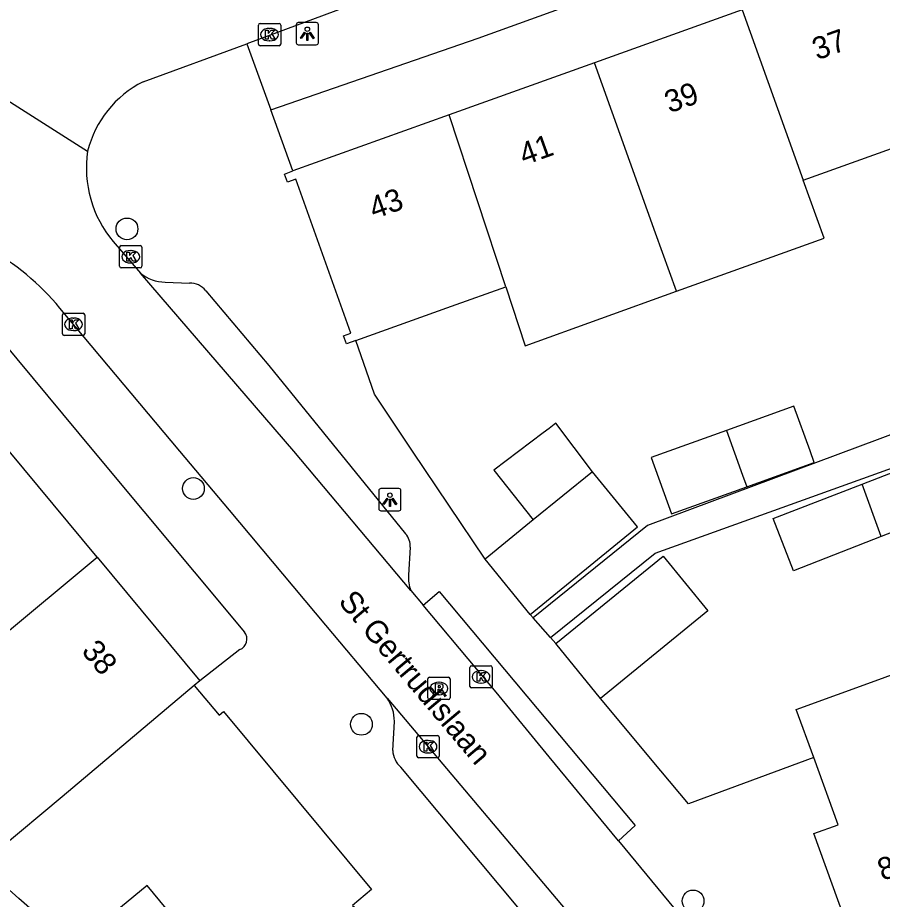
# Model space of a CAD drawing. Extents: x 162532 to 163264, y 381233 to 382042.
# Drawn here: x 162700.32 to 162739.14, y 381729.86 to 381769.47 of the extents above; entities that cross this region are included whole.
import ezdxf

# ---------------------------------------------------------------- set-up
doc = ezdxf.new("R2010")
doc.units = 0
for name, color, linetype in [('IMGEO_Boom', 7, 'Continuous'), ('IMGEO_Kolk', 7, 'Continuous'), ('IMGEO_Lichtpunt', 7, 'Continuous'), ('IMGEO_Muur', 7, 'Continuous'), ('IMGEO_Openbare_ruimte_label', 7, 'Continuous'), ('IMGEO_Pand', 7, 'Continuous'), ('IMGEO_Pand_nummerreeks', 7, 'Continuous'), ('IMGEO_Rijbaan_lokaal_open', 7, 'Continuous'), ('IMGEO_Rioolput', 7, 'Continuous'), ('IMGEO_Voetpad_open', 7, 'Continuous')]:
    doc.layers.add(name, color=color, linetype=linetype)

msp = doc.modelspace()

# ---------------------------------------------------------------- linework, layer by layer
at = {"layer": 'IMGEO_Boom'}
for centre in [(162705.23, 381759.978), (162708.212, 381748.317), (162715.753, 381737.725), (162730.645, 381729.79)]:
    msp.add_circle(centre, 0.489, dxfattribs=at)
at = {"layer": 'IMGEO_Kolk'}
for p, q in [((162711.13, 381768.278), (162711.13, 381769.13)), ((162711.205, 381769.204), (162712.057, 381769.204)), ((162711.618, 381768.984), (162711.643, 381768.984)), ((162712.131, 381769.13), (162712.131, 381768.278)), ((162712.057, 381768.204), (162711.205, 381768.204)), ((162711.641, 381768.424), (162711.616, 381768.424)), ((162704.899, 381758.303), (162704.899, 381759.155)), ((162704.974, 381759.229), (162705.826, 381759.229)), ((162705.9, 381759.155), (162705.9, 381758.303)), ((162705.387, 381759.009), (162705.412, 381759.009)), ((162705.41, 381758.449), (162705.385, 381758.449)), ((162705.826, 381758.229), (162704.974, 381758.229)), ((162702.329, 381755.266), (162702.329, 381756.118)), ((162702.404, 381756.192), (162703.256, 381756.192)), ((162702.817, 381755.972), (162702.842, 381755.972)), ((162703.33, 381756.118), (162703.33, 381755.266)), ((162703.256, 381755.192), (162702.404, 381755.192)), ((162702.84, 381755.412), (162702.815, 381755.412)), ((162720.624, 381739.431), (162720.624, 381740.283)), ((162720.699, 381740.357), (162721.551, 381740.357)), ((162721.112, 381740.137), (162721.137, 381740.137)), ((162721.625, 381740.283), (162721.625, 381739.431)), ((162721.551, 381739.357), (162720.699, 381739.357)), ((162721.135, 381739.577), (162721.11, 381739.577)), ((162718.246, 381736.295), (162718.246, 381737.147)), ((162718.321, 381737.221), (162719.173, 381737.221)), ((162718.734, 381737.001), (162718.759, 381737.001)), ((162719.247, 381737.147), (162719.247, 381736.295)), ((162719.173, 381736.221), (162718.321, 381736.221)), ((162718.757, 381736.441), (162718.732, 381736.441))]:
    msp.add_line(p, q, dxfattribs=at)
for points in [[(162711.13, 381768.278), (162711.13, 381769.13)], [(162711.205, 381769.204), (162712.057, 381769.204)], [(162712.131, 381769.13), (162712.131, 381768.278)], [(162711.451, 381768.904), (162711.574, 381768.904), (162711.574, 381768.753), (162711.704, 381768.904), (162711.868, 381768.904), (162711.722, 381768.753), (162711.875, 381768.504), (162711.723, 381768.504), (162711.638, 381768.668), (162711.574, 381768.601), (162711.574, 381768.504), (162711.451, 381768.504), (162711.451, 381768.904)], [(162712.057, 381768.204), (162711.205, 381768.204)], [(162704.899, 381758.303), (162704.899, 381759.155)], [(162704.974, 381759.229), (162705.826, 381759.229)], [(162705.9, 381759.155), (162705.9, 381758.303)], [(162705.22, 381758.929), (162705.343, 381758.929), (162705.343, 381758.778), (162705.473, 381758.929), (162705.637, 381758.929), (162705.491, 381758.778), (162705.644, 381758.529), (162705.492, 381758.529), (162705.407, 381758.693), (162705.343, 381758.626), (162705.343, 381758.529), (162705.22, 381758.529), (162705.22, 381758.929)], [(162705.826, 381758.229), (162704.974, 381758.229)], [(162702.329, 381755.266), (162702.329, 381756.118)], [(162702.404, 381756.192), (162703.256, 381756.192)], [(162702.65, 381755.892), (162702.773, 381755.892), (162702.773, 381755.741), (162702.903, 381755.892), (162703.067, 381755.892), (162702.921, 381755.741), (162703.074, 381755.492), (162702.922, 381755.492), (162702.837, 381755.656), (162702.773, 381755.589), (162702.773, 381755.492), (162702.65, 381755.492), (162702.65, 381755.892)], [(162703.33, 381756.118), (162703.33, 381755.266)], [(162703.256, 381755.192), (162702.404, 381755.192)], [(162720.624, 381739.431), (162720.624, 381740.283)], [(162720.699, 381740.357), (162721.551, 381740.357)], [(162720.945, 381740.057), (162721.068, 381740.057), (162721.068, 381739.906), (162721.198, 381740.057), (162721.362, 381740.057), (162721.216, 381739.906), (162721.369, 381739.657), (162721.217, 381739.657), (162721.132, 381739.821), (162721.068, 381739.754), (162721.068, 381739.657), (162720.945, 381739.657), (162720.945, 381740.057)], [(162721.625, 381740.283), (162721.625, 381739.431)], [(162721.551, 381739.357), (162720.699, 381739.357)], [(162718.246, 381736.295), (162718.246, 381737.147)], [(162718.321, 381737.221), (162719.173, 381737.221)], [(162718.567, 381736.921), (162718.69, 381736.921), (162718.69, 381736.77), (162718.82, 381736.921), (162718.984, 381736.921), (162718.838, 381736.77), (162718.991, 381736.521), (162718.839, 381736.521), (162718.754, 381736.685), (162718.69, 381736.618), (162718.69, 381736.521), (162718.567, 381736.521), (162718.567, 381736.921)], [(162719.247, 381737.147), (162719.247, 381736.295)], [(162719.173, 381736.221), (162718.321, 381736.221)]]:
    msp.add_lwpolyline(points, dxfattribs=at)
for centre, start, end in [((162711.207, 381769.128), 91.552, 178.448), ((162711.207, 381769.128), 91.552, 178.448), ((162712.055, 381769.128), 1.552, 88.448), ((162712.055, 381769.128), 1.552, 88.448), ((162711.207, 381768.28), 181.552, 268.448), ((162711.207, 381768.28), 181.552, 268.448), ((162712.055, 381768.28), 271.552, 358.448), ((162712.055, 381768.28), 271.552, 358.448), ((162704.976, 381759.153), 91.552, 178.448), ((162704.976, 381759.153), 91.552, 178.448), ((162705.824, 381759.153), 1.552, 88.448), ((162705.824, 381759.153), 1.552, 88.448), ((162704.976, 381758.305), 181.552, 268.448), ((162704.976, 381758.305), 181.552, 268.448), ((162705.824, 381758.305), 271.552, 358.448), ((162705.824, 381758.305), 271.552, 358.448), ((162702.406, 381756.116), 91.552, 178.448), ((162702.406, 381756.116), 91.552, 178.448), ((162703.254, 381756.116), 1.552, 88.448), ((162703.254, 381756.116), 1.552, 88.448), ((162702.406, 381755.268), 181.552, 268.448), ((162702.406, 381755.268), 181.552, 268.448), ((162703.254, 381755.268), 271.552, 358.448), ((162703.254, 381755.268), 271.552, 358.448), ((162720.701, 381740.281), 91.552, 178.448), ((162720.701, 381740.281), 91.552, 178.448), ((162721.549, 381740.281), 1.552, 88.448), ((162721.549, 381740.281), 1.552, 88.448), ((162720.701, 381739.433), 181.552, 268.448), ((162720.701, 381739.433), 181.552, 268.448), ((162721.549, 381739.433), 271.552, 358.448), ((162721.549, 381739.433), 271.552, 358.448), ((162718.323, 381737.145), 91.552, 178.448), ((162718.323, 381737.145), 91.552, 178.448), ((162719.171, 381737.145), 1.552, 88.448), ((162719.171, 381737.145), 1.552, 88.448), ((162718.323, 381736.297), 181.552, 268.448), ((162718.323, 381736.297), 181.552, 268.448), ((162719.171, 381736.297), 271.552, 358.448), ((162719.171, 381736.297), 271.552, 358.448)]:
    msp.add_arc(centre, 0.0765, start, end, dxfattribs=at)
for centre, major_axis, ratio, start_param, end_param in [((162711.617, 381768.704), (-0.387, 0.002), 0.722429, 4.712389, 7.853982), ((162711.642, 381768.704), (-0.39, 0.002), 0.717154, 1.570796, 4.712389), ((162705.386, 381758.729), (-0.387, 0.002), 0.722429, 4.712389, 7.853982), ((162705.411, 381758.729), (-0.39, 0.002), 0.717154, 1.570796, 4.712389), ((162702.816, 381755.692), (-0.387, 0.002), 0.722429, 4.712389, 7.853982), ((162702.841, 381755.692), (-0.39, 0.002), 0.717154, 1.570796, 4.712389), ((162721.111, 381739.857), (-0.387, 0.002), 0.722429, 4.712389, 7.853982), ((162721.136, 381739.857), (-0.39, 0.002), 0.717154, 1.570796, 4.712389), ((162718.733, 381736.721), (-0.387, 0.002), 0.722429, 4.712389, 7.853982), ((162718.758, 381736.721), (-0.39, 0.002), 0.717154, 1.570796, 4.712389)]:
    msp.add_ellipse(centre, major_axis=major_axis, ratio=ratio, start_param=start_param, end_param=end_param, dxfattribs=at)
at = {"layer": 'IMGEO_Lichtpunt'}
for p, q in [((162712.826, 381769.149), (162712.826, 381768.342)), ((162712.826, 381769.149), (162712.826, 381768.342)), ((162713.728, 381769.244), (162712.92, 381769.244)), ((162713.728, 381769.244), (162712.92, 381769.244)), ((162713.822, 381768.342), (162713.822, 381769.149)), ((162713.822, 381768.342), (162713.822, 381769.149)), ((162712.92, 381768.248), (162713.728, 381768.248)), ((162712.92, 381768.248), (162713.728, 381768.248)), ((162716.535, 381748.218), (162716.535, 381747.411)), ((162716.535, 381748.218), (162716.535, 381747.411)), ((162717.437, 381748.313), (162716.629, 381748.313)), ((162717.437, 381748.313), (162716.629, 381748.313)), ((162717.531, 381747.411), (162717.531, 381748.218)), ((162717.531, 381747.411), (162717.531, 381748.218)), ((162716.629, 381747.317), (162717.437, 381747.317)), ((162716.629, 381747.317), (162717.437, 381747.317))]:
    msp.add_line(p, q, dxfattribs=at)
for points in [[(162713.2, 381768.813), (162713.239, 381768.785), (162713.051, 381768.523), (162713.013, 381768.55), (162713.2, 381768.813)], [(162713.302, 381768.765), (162713.349, 381768.765), (162713.349, 381768.443), (162713.302, 381768.443), (162713.302, 381768.765)], [(162713.412, 381768.785), (162713.45, 381768.812), (162713.637, 381768.55), (162713.598, 381768.522), (162713.412, 381768.785)], [(162716.909, 381747.882), (162716.948, 381747.854), (162716.76, 381747.592), (162716.722, 381747.619), (162716.909, 381747.882)], [(162717.011, 381747.834), (162717.058, 381747.834), (162717.058, 381747.512), (162717.011, 381747.512), (162717.011, 381747.834)], [(162717.121, 381747.854), (162717.159, 381747.881), (162717.346, 381747.619), (162717.307, 381747.591), (162717.121, 381747.854)]]:
    msp.add_lwpolyline(points, dxfattribs=at)
for centre in [(162713.325, 381768.947), (162717.034, 381748.016)]:
    msp.add_circle(centre, 0.0994, dxfattribs=at)
for centre, start, end in [((162712.92, 381769.149), 90, 180), ((162712.92, 381769.149), 90, 180), ((162713.728, 381769.149), 0, 90), ((162713.728, 381769.149), 0, 90), ((162712.92, 381768.342), 180, 270), ((162712.92, 381768.342), 180, 270), ((162713.728, 381768.342), 270, 0), ((162713.728, 381768.342), 270, 360), ((162716.629, 381748.218), 90, 180), ((162716.629, 381748.218), 90, 180), ((162717.437, 381748.218), 0, 90), ((162717.437, 381748.218), 0, 90), ((162716.629, 381747.411), 180, 270), ((162716.629, 381747.411), 180, 270), ((162717.437, 381747.411), 270, 0), ((162717.437, 381747.411), 270, 360)]:
    msp.add_arc(centre, 0.0946, start, end, dxfattribs=at)
at = {"layer": 'IMGEO_Muur'}
for points in [[(162716.34, 381752.561), (162715.507, 381754.962)], [(162736.062, 381736.232), (162730.444, 381734.146), (162729.198, 381735.639)]]:
    msp.add_lwpolyline(points, dxfattribs=at)
at = {"layer": 'IMGEO_Pand'}
for points in [[(162732.846, 381769.821), (162726.218, 381767.44)], [(162732.846, 381769.821), (162735.594, 381762.167)], [(162726.218, 381767.44), (162719.702, 381765.1)], [(162729.902, 381757.18), (162728.965, 381759.789), (162726.218, 381767.44)], [(162719.702, 381765.1), (162712.683, 381762.58)], [(162722.235, 381757.375), (162719.702, 381765.1)], [(162735.594, 381762.167), (162741.94, 381764.443)], [(162715.507, 381754.962), (162715.088, 381754.812), (162714.957, 381755.177), (162715.287, 381755.295), (162712.806, 381762.214), (162712.433, 381762.08), (162712.302, 381762.443), (162712.683, 381762.58)], [(162729.902, 381757.18), (162736.528, 381759.565), (162735.594, 381762.167)], [(162715.507, 381754.962), (162719.795, 381756.5), (162722.235, 381757.375)], [(162722.235, 381757.375), (162723.102, 381754.732), (162729.902, 381757.18)], [(162733.056, 381748.396), (162736.082, 381749.484), (162735.896, 381750.002), (162735.172, 381752.015), (162732.146, 381750.927)], [(162726.131, 381749.072), (162724.491, 381751.25), (162724.179, 381751.015), (162723.912, 381750.814), (162721.695, 381749.144), (162723.472, 381746.904)], [(162732.146, 381750.927), (162728.769, 381749.713), (162729.679, 381747.182), (162733.056, 381748.396)], [(162732.146, 381750.927), (162732.87, 381748.914), (162733.056, 381748.396)], [(162703.896, 381745.23), (162699.936, 381750), (162699.489, 381750.538)], [(162738.238, 381748.515), (162741.171, 381749.645), (162742.076, 381747.325), (162739.095, 381746.161)], [(162723.333, 381742.657), (162728.156, 381746.589), (162726.131, 381749.072)], [(162726.131, 381749.072), (162723.472, 381746.904)], [(162739.095, 381746.161), (162735.151, 381744.622), (162734.234, 381746.973), (162738.238, 381748.515)], [(162739.095, 381746.161), (162738.238, 381748.515)], [(162723.472, 381746.904), (162721.308, 381745.14)], [(162694.832, 381737.707), (162703.896, 381745.23)], [(162703.896, 381745.23), (162708.503, 381739.682)], [(162724.481, 381741.349), (162729.298, 381745.277), (162731.305, 381742.815), (162726.488, 381738.887)], [(162723.333, 381742.657), (162721.308, 381745.14)], [(162726.488, 381738.887), (162724.481, 381741.349)], [(162736.062, 381736.232), (162735.275, 381738.394), (162738.978, 381739.743), (162741.146, 381740.533), (162741.831, 381738.653)], [(162708.503, 381739.682), (162708.25, 381739.47)], [(162708.25, 381739.47), (162702.316, 381734.461), (162699.477, 381732.102)], [(162708.25, 381739.47), (162709.361, 381738.132), (162709.568, 381738.304), (162716.215, 381730.308), (162715.356, 381729.594), (162718.174, 381727.189), (162718.487, 381727.556), (162723.732, 381723.076)], [(162737.973, 381727.569), (162736.062, 381732.817), (162737.16, 381733.217), (162736.062, 381736.232)], [(162701.114, 381729.255), (162700.377, 381729.904), (162698.751, 381731.336)], [(162710.049, 381721.475), (162709.913, 381725.923), (162706.141, 381730.492), (162703.391, 381728.223), (162703.094, 381727.977), (162702.82, 381727.752), (162701.114, 381729.255)]]:
    msp.add_lwpolyline(points, dxfattribs=at)
at = {"layer": 'IMGEO_Rijbaan_lokaal_open'}
for points in [[(162862.173, 381816.941), (162854.633, 381814.666), (162832.068, 381808.004), (162819.812, 381804.396), (162808.82, 381801.17), (162802.377, 381799.307), (162796.363, 381797.487), (162787.489, 381794.819), (162781.286, 381793.023), (162776.799, 381791.68), (162772.813, 381790.449), (162769.038, 381789.246), (162766.727, 381788.461), (162755.484, 381784.46), (162743.537, 381780.118), (162727.812, 381774.435), (162715.816, 381770.216), (162710.603, 381768.297)], [(162695.37, 381768.61), (162703.464, 381763.466)], [(162705.951, 381766.584), (162710.603, 381768.297)], [(162704.615, 381759.413), (162705.833, 381757.992)], [(162717.972, 381743.735), (162712.715, 381750), (162705.833, 381757.992)], [(162716.915, 381738.896), (162716.593, 381739.279), (162714.157, 381742.181), (162709.828, 381747.338), (162707.598, 381750), (162702.219, 381756.423)], [(162717.972, 381743.735), (162718.528, 381743.072)], [(162727.299, 381732.493), (162724.189, 381736.27), (162721.8, 381739.172), (162720.936, 381740.202), (162718.528, 381743.072)], [(162716.915, 381738.896), (162725.543, 381728.658), (162725.961, 381728.158), (162730.346, 381722.768)], [(162727.299, 381732.493), (162734.001, 381724.355), (162735.076, 381723.106)]]:
    msp.add_lwpolyline(points, dxfattribs=at)
for centre, radius, start, end in [((162708.099, 381762.32), 4.775, 116.738, 166.1084), ((162708.5, 381762.706), 5.093, 171.4192, 220.2885), ((162693.144, 381748.828), 11.834, 39.9271, 60.5241)]:
    msp.add_arc(centre, radius, start, end, dxfattribs=at)
at = {"layer": 'IMGEO_Rioolput'}
for p, q in [((162718.736, 381738.91), (162718.736, 381739.762)), ((162718.811, 381739.836), (162719.663, 381739.836)), ((162719.737, 381739.762), (162719.737, 381738.91)), ((162719.224, 381739.616), (162719.249, 381739.616)), ((162719.663, 381738.836), (162718.811, 381738.836)), ((162719.247, 381739.056), (162719.222, 381739.056))]:
    msp.add_line(p, q, dxfattribs=at)
for points in [[(162718.736, 381738.91), (162718.736, 381739.762)], [(162718.811, 381739.836), (162719.663, 381739.836)], [(162719.737, 381739.762), (162719.737, 381738.91)], [(162719.325, 381739.534), (162719.073, 381739.536), (162719.073, 381739.136)], [(162719.073, 381739.136), (162719.197, 381739.136), (162719.197, 381739.298), (162719.208, 381739.298)], [(162719.251, 381739.455), (162719.197, 381739.455), (162719.197, 381739.374)], [(162719.197, 381739.374), (162719.249, 381739.374)], [(162719.255, 381739.269), (162719.326, 381739.136), (162719.466, 381739.136), (162719.401, 381739.262)], [(162719.663, 381738.836), (162718.811, 381738.836)]]:
    msp.add_lwpolyline(points, dxfattribs=at)
for centre, radius, start, end in [((162718.813, 381739.76), 0.0765, 91.552, 178.448), ((162718.813, 381739.76), 0.0765, 91.552, 178.448), ((162719.661, 381739.76), 0.0765, 1.552, 88.448), ((162719.661, 381739.76), 0.0765, 1.552, 88.448), ((162719.207, 381739.245), 0.0533, 26.0293, 88.6989), ((162719.233, 381739.563), 0.19, 274.7715, 282.9687), ((162719.257, 381739.359), 0.0964, 77.0061, 93.1865), ((162719.271, 381739.416), 0.0378, 276.6634, 79.6772), ((162719.324, 381739.424), 0.109, 350.3612, 89.416), ((162719.322, 381739.424), 0.112, 277.5842, 350.9817), ((162719.306, 381739.209), 0.108, 29.5134, 73.7905), ((162718.813, 381738.912), 0.0765, 181.552, 268.448), ((162718.813, 381738.912), 0.0765, 181.552, 268.448), ((162719.661, 381738.912), 0.0765, 271.552, 358.448), ((162719.661, 381738.912), 0.0765, 271.552, 358.448)]:
    msp.add_arc(centre, radius, start, end, dxfattribs=at)
for centre, major_axis, ratio, start_param, end_param in [((162719.223, 381739.336), (-0.387, 0.002), 0.722429, 4.712389, 7.853982), ((162719.248, 381739.336), (-0.39, 0.002), 0.717154, 1.570796, 4.712389)]:
    msp.add_ellipse(centre, major_axis=major_axis, ratio=ratio, start_param=start_param, end_param=end_param, dxfattribs=at)
at = {"layer": 'IMGEO_Voetpad_open'}
for points in [[(162711.69, 381765.328), (162721.003, 381768.545), (162771.368, 381786.733), (162772.373, 381784.016)], [(162710.603, 381768.297), (162711.69, 381765.328)], [(162712.683, 381762.58), (162711.69, 381765.328)], [(162724.241, 381741.622), (162728.938, 381745.414), (162743.389, 381750.602), (162768.434, 381759.736)], [(162706.945, 381757.585), (162708.032, 381757.543)], [(162697.563, 381757.405), (162703.729, 381750), (162710.499, 381741.87)], [(162708.767, 381757.199), (162711.597, 381753.843), (162717.734, 381746.276)], [(162721.308, 381745.14), (162718.054, 381750), (162716.34, 381752.561), (162715.507, 381754.962)], [(162742.905, 381751.938), (162740.919, 381751.249), (162728.592, 381746.653), (162723.467, 381742.504)], [(162717.941, 381745.683), (162717.875, 381744.422)], [(162718.528, 381743.072), (162719.251, 381743.697), (162728.038, 381733.186), (162727.299, 381732.493)], [(162723.467, 381742.504), (162723.333, 381742.657)], [(162724.241, 381741.622), (162723.467, 381742.504)], [(162724.481, 381741.349), (162724.241, 381741.622)], [(162710.29, 381741.082), (162708.503, 381739.682)], [(162736.062, 381736.232), (162730.444, 381734.146), (162729.198, 381735.639), (162726.488, 381738.887)], [(162717.16, 381736.552), (162717.239, 381737.859)], [(162727.627, 381723.721), (162726.412, 381725.234), (162722.847, 381729.427), (162717.526, 381735.802)]]:
    msp.add_lwpolyline(points, dxfattribs=at)
for centre, radius, start, end in [((162706.974, 381759.387), 1.803, 230.7213, 269.0727), ((162708.07, 381756.667), 0.877, 37.3549, 92.4834), ((162717.19, 381745.754), 0.754, 354.6344, 43.851), ((162719.497, 381744.301), 1.627, 175.7231, 200.3503), ((162710.117, 381741.55), 0.499, 290.2973, 39.9938), ((162715.323, 381737.829), 1.917, 0.8855, 33.8163), ((162718.191, 381736.591), 1.032, 182.168, 229.8568)]:
    msp.add_arc(centre, radius, start, end, dxfattribs=at)

# ---------------------------------------------------------------- texts
at = {"layer": 'IMGEO_Openbare_ruimte_label'}
msp.add_text('St Gertrudislaan', height=1, rotation=310.0917, dxfattribs=at).set_placement((162714.682, 381743.216))
at = {"layer": 'IMGEO_Pand_nummerreeks'}
for s, rotation, p in [('37', 19.754, (162736.217, 381767.546)), ('39', 19.754, (162729.585, 381765.165)), ('41', 19.7556, (162723.061, 381762.821)), ('43', 19.754, (162716.322, 381760.402)), ('38', 309.7027, (162703.15, 381740.995)), ('84', 20.0077, (162739.152, 381730.681))]:
    msp.add_text(s, height=1, rotation=rotation, dxfattribs=at).set_placement(p)

doc.saveas('drawing.dxf')
